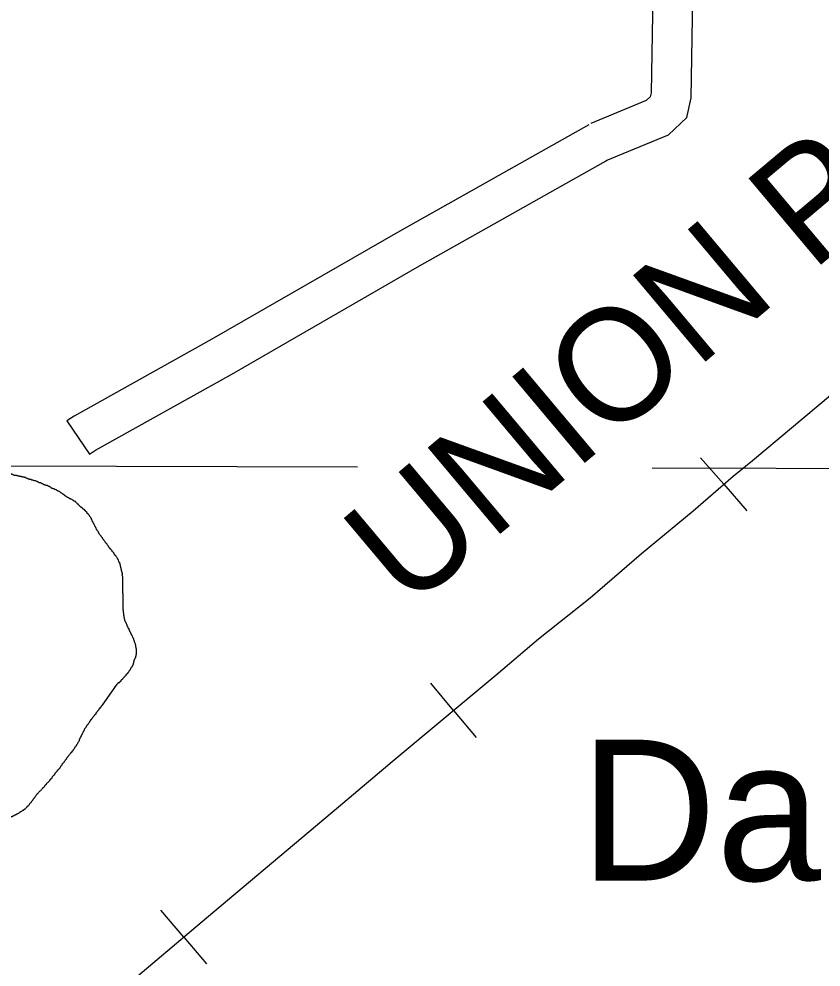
# Model space of a CAD drawing. Extents: x 813775 to 1157140, y 1757555 to 1979907.
# Drawn here: x 1013866 to 1019875, y 1846980 to 1854086 of the extents above; entities that cross this region are included whole.
import ezdxf

# ---------------------------------------------------------------- set-up
doc = ezdxf.new("R2010")
doc.units = 0
for name, color, linetype in [('Level 25', 7, 'Continuous'), ('Level 35', 7, 'Continuous'), ('Level 40', 7, 'Continuous'), ('Level 46', 7, 'Continuous'), ('Level 5', 7, 'Continuous')]:
    doc.layers.add(name, color=color, linetype=linetype)

msp = doc.modelspace()

# ---------------------------------------------------------------- linework, layer by layer
at = {"layer": 'Level 35'}
msp.add_lwpolyline([(1014491.9, 1848942.8), (1014601.2, 1849100)], dxfattribs=at)
for points in [[(1013806.8, 1850681.2), (1013806.8, 1850675.6), (1013812.4, 1850672.9), (1013818, 1850672.9), (1013823.5, 1850670.1), (1013829.1, 1850667.3), (1013834.7, 1850667.3), (1013840.3, 1850667.3), (1013845.9, 1850667.3), (1013851.4, 1850664.5), (1013857, 1850661.7), (1013862.6, 1850661.7), (1013868.2, 1850661.7), (1013873.8, 1850658.9), (1013879.3, 1850658.9), (1013884.9, 1850656.1), (1013890.5, 1850656.1), (1013896.1, 1850653.3), (1013901.7, 1850653.3), (1013907.2, 1850650.5), (1013912.8, 1850650.5), (1013918.4, 1850647.7), (1013924, 1850644.9), (1013929.6, 1850642.2), (1013935.1, 1850639.4), (1013940.7, 1850639.4), (1013946.3, 1850636.6), (1013951.9, 1850636.6), (1013957.4, 1850633.8), (1013963, 1850631), (1013968.6, 1850631), (1013974.2, 1850628.2), (1013979.8, 1850625.4), (1013985.3, 1850625.4), (1013990.9, 1850625.4), (1013996.5, 1850622.6), (1014002.1, 1850619.8), (1014007.7, 1850617), (1014013.2, 1850614.2), (1014018.8, 1850611.5), (1014024.4, 1850611.5), (1014030, 1850608.7), (1014035.6, 1850605.9), (1014041.1, 1850603.1), (1014046.7, 1850600.3), (1014052.3, 1850597.5), (1014057.9, 1850594.7), (1014063.5, 1850594.7), (1014069, 1850591.9), (1014074.6, 1850591.9), (1014080.2, 1850589.1), (1014085.8, 1850586.3), (1014091.3, 1850583.5), (1014096.9, 1850580.8), (1014102.5, 1850578), (1014108.1, 1850572.4), (1014113.7, 1850569.6), (1014119.2, 1850566.8), (1014124.8, 1850566.8), (1014130.4, 1850564), (1014136, 1850561.2), (1014141.6, 1850558.4), (1014147.1, 1850555.6), (1014152.7, 1850552.8), (1014158.3, 1850550.1), (1014163.9, 1850547.3), (1014169.5, 1850544.5), (1014175, 1850538.9), (1014180.6, 1850536.1), (1014186.2, 1850530.5), (1014191.8, 1850527.7), (1014197.3, 1850524.9), (1014202.9, 1850522.1), (1014205.7, 1850516.6), (1014211.3, 1850513.8), (1014216.9, 1850508.2), (1014222.5, 1850505.4), (1014228, 1850502.6), (1014233.6, 1850499.8), (1014239.2, 1850497), (1014244.8, 1850491.4), (1014250.4, 1850491.4), (1014255.9, 1850488.7), (1014261.5, 1850485.9), (1014267.1, 1850483.1), (1014272.7, 1850477.5), (1014278.2, 1850474.7), (1014283.8, 1850471.9), (1014289.4, 1850469.1), (1014292.2, 1850463.5), (1014297.8, 1850460.7)], [(1014297.8, 1850460.7), (1014300.6, 1850455.2), (1014306.1, 1850452.4), (1014308.9, 1850446.8), (1014314.5, 1850444), (1014317.3, 1850438.4), (1014322.9, 1850435.6), (1014325.7, 1850430), (1014331.2, 1850430), (1014334, 1850424.5), (1014339.6, 1850421.7), (1014342.4, 1850416.1), (1014348, 1850413.3), (1014353.6, 1850410.5), (1014356.4, 1850404.9), (1014361.9, 1850402.1), (1014364.7, 1850396.6), (1014370.3, 1850393.8), (1014373.1, 1850388.2), (1014375.9, 1850382.6), (1014381.5, 1850379.8), (1014384.2, 1850374.2), (1014389.8, 1850368.6), (1014392.6, 1850363.1), (1014398.2, 1850357.5), (1014401, 1850351.9), (1014403.8, 1850346.3), (1014406.6, 1850340.7), (1014409.4, 1850335.2), (1014412.1, 1850329.6), (1014412.1, 1850324), (1014417.7, 1850318.4), (1014420.5, 1850312.8), (1014423.3, 1850307.2), (1014426.1, 1850301.7), (1014428.9, 1850296.1), (1014431.7, 1850290.5), (1014434.5, 1850284.9), (1014437.3, 1850279.3), (1014440, 1850273.8), (1014442.8, 1850268.2), (1014445.6, 1850262.6), (1014448.4, 1850257), (1014451.2, 1850251.4), (1014456.8, 1850245.8), (1014459.6, 1850240.3), (1014462.4, 1850234.7), (1014465.1, 1850229.1), (1014470.7, 1850223.5), (1014473.5, 1850217.9), (1014479.1, 1850212.4), (1014481.9, 1850206.8), (1014487.5, 1850201.2), (1014490.3, 1850195.6), (1014493, 1850190), (1014498.6, 1850184.4), (1014501.4, 1850178.9), (1014507, 1850173.3), (1014509.8, 1850167.7), (1014515.4, 1850162.1), (1014518.1, 1850156.5), (1014523.7, 1850151), (1014526.5, 1850145.4), (1014532.1, 1850139.8), (1014534.9, 1850134.2), (1014537.7, 1850128.6), (1014543.3, 1850123), (1014546, 1850117.5), (1014551.6, 1850114.7), (1014554.4, 1850109.1), (1014560, 1850103.5), (1014562.8, 1850097.9), (1014568.4, 1850092.3), (1014573.9, 1850086.8), (1014576.7, 1850081.2), (1014579.5, 1850075.6), (1014582.3, 1850070), (1014587.9, 1850067.2), (1014590.7, 1850061.6), (1014593.5, 1850056.1), (1014599, 1850050.5), (1014601.8, 1850044.9), (1014604.6, 1850039.3), (1014607.4, 1850033.7), (1014610.2, 1850028.2), (1014613, 1850022.6), (1014613, 1850017), (1014618.6, 1850014.2), (1014618.6, 1850008.6), (1014621.4, 1850003), (1014621.4, 1849997.4)], [(1014621.4, 1849997.4), (1014624.2, 1849991.9), (1014624.2, 1849986.3), (1014626.9, 1849980.7), (1014626.9, 1849975.1), (1014629.7, 1849969.5), (1014629.7, 1849964), (1014632.5, 1849958.4), (1014632.5, 1849952.8), (1014635.3, 1849947.2), (1014635.3, 1849941.6), (1014638.1, 1849936), (1014638.1, 1849930.5), (1014638.1, 1849924.9), (1014638.1, 1849919.3), (1014638.1, 1849913.7), (1014640.9, 1849908.1), (1014640.9, 1849902.6), (1014640.9, 1849897), (1014640.9, 1849891.4), (1014640.9, 1849885.8), (1014640.9, 1849880.2), (1014640.9, 1849874.6), (1014640.9, 1849869.1), (1014640.9, 1849863.5), (1014640.9, 1849857.9), (1014640.9, 1849852.3), (1014640.9, 1849846.7), (1014640.9, 1849841.2), (1014640.9, 1849835.6), (1014640.9, 1849830), (1014640.9, 1849824.4), (1014640.9, 1849818.8), (1014640.9, 1849813.2), (1014640.9, 1849807.7), (1014640.9, 1849802.1), (1014640.9, 1849796.5), (1014640.9, 1849790.9), (1014640.9, 1849785.3), (1014643.7, 1849779.8), (1014643.7, 1849774.2), (1014643.7, 1849768.6), (1014643.7, 1849763), (1014643.7, 1849757.4), (1014643.7, 1849751.8), (1014643.7, 1849746.3), (1014643.7, 1849740.7), (1014643.7, 1849735.1), (1014643.7, 1849729.5), (1014643.7, 1849723.9), (1014643.7, 1849718.4), (1014643.7, 1849712.8), (1014643.7, 1849707.2), (1014643.7, 1849701.6), (1014643.7, 1849696), (1014643.7, 1849690.4), (1014643.7, 1849684.9), (1014643.7, 1849679.3), (1014643.7, 1849673.7), (1014643.7, 1849668.1), (1014643.7, 1849662.5), (1014646.5, 1849657), (1014646.5, 1849651.4), (1014646.5, 1849645.8), (1014646.5, 1849640.2), (1014649.3, 1849634.6), (1014649.3, 1849629), (1014649.3, 1849623.5), (1014649.3, 1849617.9), (1014652, 1849612.3), (1014652, 1849606.7), (1014652, 1849601.1), (1014654.8, 1849595.6), (1014654.8, 1849590), (1014657.6, 1849584.4), (1014657.6, 1849578.8), (1014660.4, 1849573.2), (1014663.2, 1849567.6), (1014666, 1849562.1), (1014668.8, 1849556.5), (1014671.6, 1849550.9), (1014674.4, 1849545.3), (1014674.4, 1849539.7), (1014677.2, 1849534.2), (1014682.7, 1849528.6), (1014682.7, 1849523), (1014688.3, 1849517.4), (1014688.3, 1849511.8), (1014691.1, 1849506.2), (1014693.9, 1849500.7), (1014696.7, 1849495.1)], [(1014696.7, 1849495.1), (1014699.5, 1849489.5), (1014702.3, 1849483.9), (1014705, 1849478.3), (1014707.8, 1849472.8), (1014710.6, 1849467.2), (1014713.4, 1849461.6), (1014716.2, 1849456), (1014719, 1849450.4), (1014721.8, 1849444.8), (1014724.6, 1849439.3), (1014724.6, 1849433.7), (1014727.4, 1849428.1), (1014730.2, 1849422.5), (1014730.2, 1849416.9), (1014732.9, 1849411.4), (1014735.7, 1849405.8), (1014735.7, 1849400.2), (1014738.5, 1849394.6), (1014738.5, 1849389), (1014738.5, 1849383.4), (1014741.3, 1849377.9), (1014741.3, 1849372.3), (1014744.1, 1849366.7), (1014744.1, 1849361.1), (1014744.1, 1849355.5), (1014744.1, 1849350), (1014744.1, 1849344.4), (1014744.1, 1849338.8), (1014744.1, 1849333.2), (1014744.1, 1849327.6), (1014744.1, 1849322), (1014741.3, 1849316.5), (1014741.3, 1849310.9), (1014738.5, 1849305.3), (1014738.5, 1849299.7), (1014735.7, 1849294.1), (1014732.9, 1849288.6), (1014730.2, 1849283), (1014727.4, 1849277.4), (1014727.4, 1849271.8), (1014724.6, 1849266.2), (1014724.6, 1849260.6), (1014721.8, 1849255.1), (1014721.8, 1849249.5), (1014719, 1849243.9), (1014716.2, 1849238.3), (1014713.4, 1849232.7), (1014710.6, 1849227.2), (1014705, 1849221.6), (1014702.3, 1849216), (1014699.5, 1849210.4), (1014696.7, 1849204.8), (1014691.1, 1849199.2), (1014688.3, 1849193.7), (1014685.5, 1849188.1), (1014682.7, 1849182.5), (1014677.2, 1849179.7), (1014674.4, 1849174.1), (1014668.8, 1849171.3), (1014666, 1849165.8), (1014660.4, 1849160.2), (1014657.6, 1849154.6), (1014652, 1849151.8), (1014649.3, 1849146.2), (1014643.7, 1849143.4), (1014640.9, 1849137.8), (1014635.3, 1849132.3), (1014629.7, 1849126.7), (1014626.9, 1849121.1), (1014621.4, 1849118.3), (1014618.6, 1849112.7), (1014613, 1849109.9), (1014607.4, 1849107.1), (1014604.6, 1849101.6), (1014601.2, 1849100)], [(1014433.3, 1848867.4), (1014436.1, 1848873), (1014441.7, 1848875.8), (1014444.5, 1848881.4), (1014447.3, 1848886.9), (1014452.9, 1848892.5), (1014455.7, 1848898.1), (1014458.4, 1848903.7), (1014464, 1848906.5), (1014466.8, 1848912.1), (1014469.6, 1848917.6), (1014475.2, 1848920.4), (1014475.2, 1848926), (1014480.8, 1848928.8), (1014483.6, 1848934.4), (1014486.3, 1848940), (1014491.9, 1848942.8)], [(1014107, 1848392.9), (1014112.5, 1848395.7), (1014115.3, 1848401.3), (1014118.1, 1848406.9), (1014123.7, 1848412.5), (1014126.5, 1848418.1), (1014132.1, 1848420.8), (1014134.9, 1848426.4), (1014137.7, 1848432), (1014140.4, 1848437.6), (1014146, 1848440.4), (1014148.8, 1848446), (1014154.4, 1848451.5), (1014157.2, 1848457.1), (1014162.8, 1848459.9), (1014168.3, 1848465.5), (1014171.1, 1848471.1), (1014176.7, 1848476.7), (1014179.5, 1848482.2), (1014182.3, 1848487.8), (1014187.9, 1848493.4), (1014190.7, 1848499), (1014193.4, 1848504.6), (1014199, 1848510.2), (1014204.6, 1848515.7), (1014207.4, 1848521.3), (1014213, 1848526.9), (1014215.8, 1848532.5), (1014221.3, 1848538.1), (1014224.1, 1848543.7), (1014226.9, 1848549.2), (1014232.5, 1848554.8), (1014235.3, 1848560.4), (1014240.9, 1848566), (1014243.7, 1848571.6), (1014249.2, 1848577.1), (1014254.8, 1848582.7), (1014257.6, 1848588.3), (1014263.2, 1848591.1), (1014266, 1848596.7), (1014271.5, 1848602.3), (1014274.3, 1848607.8), (1014277.1, 1848613.4), (1014282.7, 1848619), (1014285.5, 1848624.6), (1014288.3, 1848630.2), (1014291.1, 1848635.8), (1014296.7, 1848638.5), (1014299.4, 1848644.1), (1014302.2, 1848649.7), (1014307.8, 1848655.3), (1014307.8, 1848660.9), (1014313.4, 1848666.5), (1014316.2, 1848672), (1014319, 1848677.6), (1014319, 1848683.2), (1014321.8, 1848688.8), (1014324.6, 1848694.4), (1014327.3, 1848699.9), (1014330.1, 1848705.5), (1014332.9, 1848711.1), (1014335.7, 1848716.7), (1014338.5, 1848722.3), (1014341.3, 1848727.9), (1014344.1, 1848733.4), (1014346.9, 1848739), (1014349.7, 1848744.6), (1014352.4, 1848750.2), (1014355.2, 1848755.8), (1014358, 1848761.3), (1014360.8, 1848766.9), (1014363.6, 1848772.5), (1014369.2, 1848778.1), (1014372, 1848783.7), (1014374.8, 1848789.3), (1014377.6, 1848794.8), (1014383.1, 1848797.6), (1014385.9, 1848803.2), (1014388.7, 1848808.8), (1014394.3, 1848814.4), (1014397.1, 1848820), (1014399.9, 1848825.5), (1014405.4, 1848828.3), (1014405.4, 1848833.9), (1014411, 1848836.7), (1014413.8, 1848842.3), (1014416.6, 1848847.9), (1014422.2, 1848853.4), (1014425, 1848859), (1014430.6, 1848861.8), (1014433.3, 1848867.4)], [(1013663.4, 1847999.4), (1013669, 1848002.2), (1013674.6, 1848005), (1013680.2, 1848010.6), (1013685.7, 1848013.4), (1013691.3, 1848013.4), (1013696.9, 1848019), (1013702.5, 1848021.7), (1013708.1, 1848027.3), (1013713.6, 1848032.9), (1013719.2, 1848035.7), (1013724.8, 1848038.5), (1013730.4, 1848044.1), (1013736, 1848046.9), (1013738.7, 1848052.4), (1013744.3, 1848055.2), (1013749.9, 1848060.8), (1013755.5, 1848063.6), (1013761.1, 1848069.2), (1013766.6, 1848072), (1013769.4, 1848077.6), (1013775, 1848080.4), (1013780.6, 1848085.9), (1013786.2, 1848091.5), (1013791.7, 1848094.3), (1013797.3, 1848097.1), (1013802.9, 1848099.9), (1013808.5, 1848105.5), (1013814.1, 1848108.3), (1013819.6, 1848111.1), (1013825.2, 1848113.8), (1013830.8, 1848116.6), (1013836.4, 1848119.4), (1013842, 1848122.2), (1013847.5, 1848125), (1013853.1, 1848127.8), (1013858.7, 1848130.6), (1013864.3, 1848133.4), (1013869.9, 1848139), (1013875.4, 1848141.8), (1013881, 1848144.5), (1013886.6, 1848147.3), (1013892.2, 1848152.9), (1013897.7, 1848155.7), (1013903.3, 1848158.5), (1013906.1, 1848164.1), (1013911.7, 1848164.1), (1013914.5, 1848169.7), (1013920.1, 1848172.5), (1013925.6, 1848178), (1013928.4, 1848183.6), (1013934, 1848186.4), (1013936.8, 1848192), (1013942.4, 1848194.8), (1013945.2, 1848200.4), (1013948, 1848205.9), (1013953.5, 1848211.5), (1013959.1, 1848217.1), (1013961.9, 1848222.7), (1013967.5, 1848228.3), (1013970.3, 1848233.9), (1013975.9, 1848239.4), (1013978.6, 1848245), (1013984.2, 1848250.6), (1013987, 1848256.2), (1013992.6, 1848261.8), (1013995.4, 1848267.3), (1014001, 1848272.9), (1014003.8, 1848278.5), (1014009.3, 1848284.1), (1014014.9, 1848289.7), (1014020.5, 1848295.3), (1014026.1, 1848300.8), (1014031.6, 1848306.4), (1014037.2, 1848312), (1014042.8, 1848317.6), (1014045.6, 1848323.2), (1014051.2, 1848326), (1014054, 1848331.5), (1014059.5, 1848334.3), (1014062.3, 1848339.9), (1014065.1, 1848345.5), (1014070.7, 1848348.3), (1014073.5, 1848353.9), (1014079.1, 1848359.4), (1014084.6, 1848365), (1014090.2, 1848370.6), (1014095.8, 1848376.2), (1014098.6, 1848381.8), (1014104.2, 1848387.4), (1014107, 1848392.9)]]:
    msp.add_spline(points, degree=3, dxfattribs=at)
at = {"layer": 'Level 40'}
for p, q in [((1019145.8, 1850597.9), (1018972.9, 1850797.4)), ((1019145.8, 1850597.9), (1019318.6, 1850398.3)), ((1017121.4, 1848903.7), (1016952.2, 1849106.3)), ((1017121.4, 1848903.7), (1017290.7, 1848701.2)), ((1015100.9, 1847204.6), (1014930.1, 1847405.9)), ((1015100.9, 1847204.6), (1015271.7, 1847003.3))]:
    msp.add_line(p, q, dxfattribs=at)
for points in [[(1019361.7, 1850777.3), (1019944.9, 1851265.1), (1020393, 1851643.7)], [(1011055.4, 1843812.3), (1011371.5, 1844089.5), (1011862.8, 1844494.8), (1011914.6, 1844537.2), (1011914.6, 1844537.2), (1011986.8, 1844595.7), (1012428.4, 1844951.4), (1013016.1, 1845456.3), (1013245.8, 1845641.8), (1013543, 1845891.9), (1013925.8, 1846221), (1014532.9, 1846722.7), (1015271.4, 1847349.3), (1016259.9, 1848179.7), (1016663, 1848520.7), (1017439.9, 1849169.8), (1017757.4, 1849440.3), (1018145.8, 1849747.3), (1018530.8, 1850078.6), (1018915.9, 1850398.7), (1019217.6, 1850660.1), (1019361.7, 1850777.3), (1019944.9, 1851265.1)], [(1017757.4, 1849440.3), (1018145.8, 1849747.3), (1018530.8, 1850078.6), (1018915.9, 1850398.7), (1019217.6, 1850660.1), (1019361.7, 1850777.3)], [(1016259.9, 1848179.7), (1016663, 1848520.7), (1017439.9, 1849169.8), (1017757.4, 1849440.3)], [(1015271.4, 1847349.3), (1016259.9, 1848179.7)], [(1013925.8, 1846221), (1014532.9, 1846722.7), (1015271.4, 1847349.3)]]:
    msp.add_lwpolyline(points, dxfattribs=at)
at = {"layer": 'Level 46'}
for points in [[(1018631.2, 1856110.3), (1018626.2, 1855002.5), (1018601.8, 1853531.4), (1018595.4, 1853502.4), (1018565, 1853473.7), (1018151, 1853301.4)], [(1018266.2, 1853024.5), (1018730.8, 1853217.8), (1018868.2, 1853347.3), (1018901.3, 1853496.1), (1018926.2, 1854999.3), (1018931.2, 1856108.9)], [(1018135, 1853293.6), (1016718.7, 1852495.9), (1015312.2, 1851685.8), (1014280.6, 1851109.9), (1014225.8, 1851072.6), (1014394.6, 1850824.5)], [(1014394.6, 1850824.5), (1014438.4, 1850854.4), (1015460.2, 1851424.8), (1016867.2, 1852235.2), (1018282.2, 1853032.3)]]:
    msp.add_lwpolyline(points, dxfattribs=at)
at = {"layer": 'Level 5'}
for points in [[(1010982, 1850742.8), (1016401.9, 1850728.3)], [(1018610.4, 1850722.4), (1021394.6, 1850715)]]:
    msp.add_lwpolyline(points, dxfattribs=at)

# ---------------------------------------------------------------- texts
at = {"layer": 'Level 25'}
msp.add_text('Daleville', height=1056, dxfattribs=at).set_placement((1018070.5, 1847627.7))
at = {"layer": 'Level 40'}
msp.add_text('UNION PACIFIC RR.', height=844.798, rotation=40.01899, dxfattribs=at).set_placement((1016775.9, 1849641.9))

doc.saveas('drawing.dxf')
